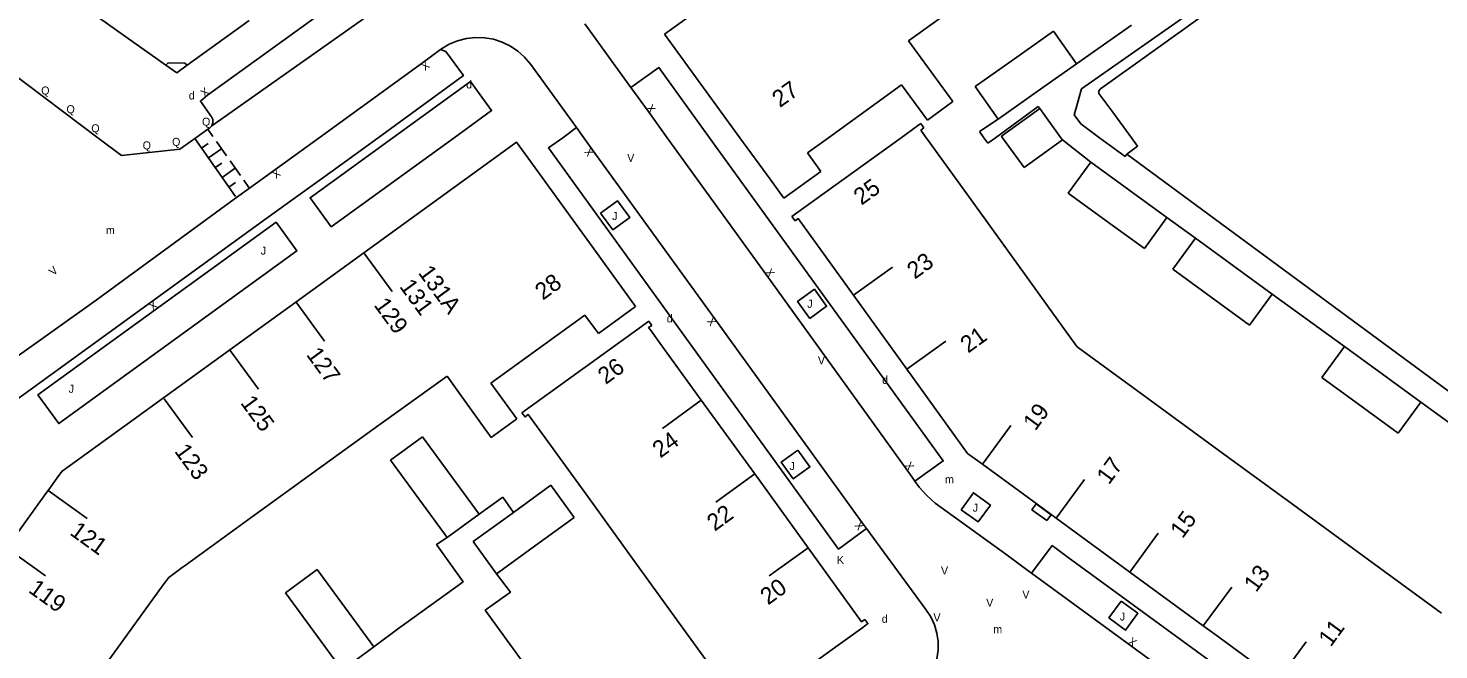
# Model space of a CAD drawing. Extents: x 134999 to 136502, y 457398 to 459002.
# Drawn here: x 135583.3 to 135671.5, y 457768 to 457806.8 of the extents above; entities that cross this region are included whole.
import ezdxf

# ---------------------------------------------------------------- set-up
doc = ezdxf.new("R2010")
doc.units = 0
for name, color, linetype in [('RI_DGTB_15', 7, 'Continuous'), ('RI_DGTB_2', 7, 'Continuous'), ('RI_DGTB_29', 7, 'Continuous'), ('RI_DGTB_30', 7, 'Continuous'), ('RI_DGTB_31', 7, 'Continuous'), ('RI_DGTB_35', 7, 'Continuous'), ('RI_DGTB_36', 7, 'Continuous'), ('RI_DGTB_4', 7, 'Continuous'), ('RI_DGTB_43', 7, 'Continuous'), ('RI_DGTB_53', 7, 'Continuous'), ('RI_DGTB_54', 7, 'Continuous'), ('RI_DGTB_6', 7, 'Continuous')]:
    doc.layers.add(name, color=color, linetype=linetype)

msp = doc.modelspace()

# ---------------------------------------------------------------- linework, layer by layer
at = {"layer": 'RI_DGTB_15'}
for p, q in [((135634.887, 457790.143), (135637.321, 457791.898)), ((135600.045, 457789.705), (135601.818, 457787.285)), ((135595.931, 457786.692), (135597.704, 457784.272)), ((135638.222, 457785.52), (135640.656, 457787.275)), ((135591.803, 457783.67), (135593.576, 457781.25)), ((135625.365, 457783.587), (135622.94, 457781.821)), ((135642.949, 457779.576), (135644.722, 457781.997)), ((135628.712, 457778.972), (135626.287, 457777.206)), ((135647.548, 457776.207), (135649.321, 457778.628)), ((135584.548, 457777.936), (135586.984, 457776.185)), ((135652.146, 457772.839), (135653.919, 457775.26)), ((135581.958, 457774.342), (135584.394, 457772.591)), ((135632.048, 457774.359), (135629.623, 457772.593)), ((135656.745, 457769.471), (135658.518, 457771.892)), ((135661.405, 457766.056), (135663.178, 457768.477))]:
    msp.add_line(p, q, dxfattribs=at)
for points in [[(135604.274, 457792.801), (135604.277, 457792.797)], [(135604.277, 457792.797), (135606.047, 457790.381)]]:
    msp.add_lwpolyline(points, dxfattribs=at)
at = {"layer": 'RI_DGTB_2'}
for p, q in [((135638.32, 457806.06), (135641.093, 457802.265)), ((135638.32, 457806.06), (135641.093, 457802.265)), ((135633.322, 457800), (135637.894, 457803.307)), ((135633.322, 457800), (135637.894, 457803.307)), ((135637.894, 457803.307), (135639.504, 457801.104)), ((135637.894, 457803.307), (135639.504, 457801.104)), ((135641.093, 457802.265), (135639.504, 457801.104)), ((135641.093, 457802.265), (135639.504, 457801.104)), ((135637.865, 457800), (135638.894, 457800.742)), ((135637.865, 457800), (135638.894, 457800.742)), ((135638.894, 457800.742), (135639.089, 457800.882)), ((135638.894, 457800.742), (135639.089, 457800.882)), ((135639.089, 457800.882), (135639.288, 457800.607)), ((135639.089, 457800.882), (135639.288, 457800.607)), ((135639.093, 457800.467), (135639.288, 457800.607)), ((135639.093, 457800.467), (135639.288, 457800.607)), ((135631.924, 457795.717), (135637.865, 457800)), ((135632.003, 457799.046), (135633.322, 457800)), ((135639.093, 457800.467), (135639.429, 457800)), ((135639.093, 457800.467), (135639.429, 457800)), ((135639.429, 457800), (135639.505, 457799.895)), ((135651.967, 457798.974), (135672.772, 457783.635)), ((135630.526, 457796.225), (135632.835, 457797.895)), ((135631.232, 457794.801), (135631.033, 457795.077)), ((135621.262, 457789.434), (135619.253, 457792.214)), ((135618.938, 457787.75), (135621.262, 457789.434)), ((135618.938, 457787.75), (135618.104, 457788.902)), ((135621.025, 457787.755), (135622.091, 457788.527)), ((135622.091, 457788.527), (135622.271, 457788.255)), ((135614.163, 457782.788), (135621.025, 457787.755)), ((135622.229, 457787.916), (135622.801, 457787.121)), ((135610.633, 457783.49), (135609.491, 457785.096)), ((135591.738, 457772.03), (135592.087, 457772.498)), ((135592.087, 457772.498), (135592.921, 457773.115))]:
    msp.add_line(p, q, dxfattribs=at)
for points in [[(135669.638, 457816.928), (135652.518, 457804.63), (135650.321, 457803.065), (135650.207, 457802.936), (135650.222, 457802.768), (135650.839, 457801.924), (135651.019, 457801.679), (135652.255, 457800)], [(135669.638, 457816.928), (135652.518, 457804.63), (135650.321, 457803.065), (135650.207, 457802.936), (135650.222, 457802.768), (135650.839, 457801.924), (135651.019, 457801.679), (135652.255, 457800)], [(135623.081, 457806.482), (135628.953, 457810.714), (135632.881, 457813.557)], [(135623.081, 457806.482), (135628.953, 457810.714), (135632.881, 457813.557)], [(135638.32, 457806.06), (135642.127, 457808.808)], [(135638.32, 457806.06), (135642.127, 457808.808)], [(135627.788, 457800), (135623.081, 457806.482)], [(135627.788, 457800), (135623.081, 457806.482)], [(135604.277, 457792.797), (135611.549, 457798.065), (135613.827, 457799.712), (135614.551, 457798.711), (135619.253, 457792.214)], [(135629.668, 457797.411), (135627.788, 457800)], [(135639.505, 457799.895), (135642.507, 457795.731)], [(135652.255, 457800), (135652.643, 457799.473), (135651.967, 457798.974)], [(135632.003, 457799.046), (135632.835, 457797.895)], [(135629.668, 457797.411), (135630.526, 457796.225)], [(135631.033, 457795.077), (135631.784, 457795.616)], [(135631.784, 457795.616), (135631.924, 457795.717)], [(135642.507, 457795.731), (135645.84, 457791.107)], [(135631.232, 457794.801), (135631.423, 457794.946), (135634.887, 457790.143)], [(135600.033, 457789.722), (135604.277, 457792.797)], [(135645.84, 457791.107), (135647.003, 457789.494), (135648.849, 457786.94)], [(135634.887, 457790.143), (135638.222, 457785.52)], [(135595.903, 457786.73), (135600.033, 457789.722)], [(135612.224, 457784.643), (135618.104, 457788.902)], [(135622.229, 457787.916), (135622.079, 457788.128), (135622.271, 457788.255)], [(135591.76, 457783.728), (135595.903, 457786.73)], [(135622.801, 457787.121), (135625.365, 457783.587)], [(135648.849, 457786.94), (135648.948, 457786.868)], [(135648.948, 457786.868), (135653.12, 457783.813)], [(135609.491, 457785.096), (135605.518, 457782.238)], [(135638.222, 457785.52), (135642.016, 457780.259), (135642.949, 457779.576)], [(135653.12, 457783.813), (135657.718, 457780.447)], [(135584.548, 457777.936), (135585.227, 457778.875), (135585.42, 457779.147), (135585.949, 457779.528), (135589.877, 457782.364), (135591.76, 457783.728)], [(135625.365, 457783.587), (135628.646, 457779.064), (135628.712, 457778.972)], [(135601.388, 457779.247), (135605.21, 457782.016)], [(135605.518, 457782.238), (135605.21, 457782.016)], [(135617.884, 457778.102), (135614.614, 457782.604), (135614.555, 457782.685), (135614.357, 457782.54), (135614.163, 457782.788)], [(135657.718, 457780.447), (135662.318, 457777.079)], [(135642.949, 457779.576), (135646.358, 457777.078), (135647.548, 457776.207)], [(135597.244, 457776.246), (135601.388, 457779.247)], [(135628.712, 457778.972), (135632.048, 457774.359)], [(135582.345, 457774.879), (135584.417, 457777.755), (135584.548, 457777.936)], [(135621.223, 457773.482), (135618.327, 457777.493), (135617.884, 457778.102)], [(135662.318, 457777.079), (135666.979, 457773.667)], [(135593.114, 457773.255), (135597.244, 457776.246)], [(135647.548, 457776.207), (135652.146, 457772.839)], [(135632.048, 457774.359), (135635.393, 457769.731), (135635.602, 457769.876)], [(135592.921, 457773.115), (135593.114, 457773.255)], [(135624.56, 457768.861), (135621.223, 457773.482)], [(135666.979, 457773.667), (135671.638, 457770.256)], [(135652.146, 457772.839), (135656.745, 457769.471)], [(135589.476, 457768.898), (135591.738, 457772.03)], [(135628.16, 457764.093), (135633.924, 457768.27), (135635.458, 457769.376), (135635.79, 457769.616), (135635.602, 457769.876)], [(135586.49, 457764.763), (135589.476, 457768.898)], [(135627.854, 457764.3), (135624.56, 457768.861)], [(135656.745, 457769.471), (135657.466, 457768.943)], [(135657.466, 457768.943), (135661.405, 457766.056)]]:
    msp.add_lwpolyline(points, dxfattribs=at)
at = {"layer": 'RI_DGTB_31'}
for p, q in [((135594.53, 457800.53), (135594.851, 457800.074)), ((135594.53, 457800.53), (135594.851, 457800.074)), ((135593.715, 457799.95), (135596.262, 457796.333)), ((135595.065, 457799.77), (135595.708, 457798.857)), ((135594.141, 457799.346), (135594.549, 457799.634)), ((135594.569, 457798.738), (135595.387, 457799.313)), ((135594.997, 457798.129), (135595.406, 457798.417)), ((135595.426, 457797.521), (135596.243, 457798.097)), ((135595.922, 457798.553), (135596.565, 457797.64)), ((135595.854, 457796.913), (135596.263, 457797.2)), ((135596.779, 457797.336), (135597.102, 457796.877))]:
    msp.add_line(p, q, dxfattribs=at)
at = {"layer": 'RI_DGTB_4'}
msp.add_line((135593.236, 457804.53), (135597.107, 457807.336), dxfattribs=at)
msp.add_line((135593.236, 457804.53), (135597.107, 457807.336), dxfattribs=at)
for points in [[(135591.915, 457804.541), (135580.588, 457812.561)], [(135591.915, 457804.541), (135580.588, 457812.561)], [(135593.236, 457804.53), (135593.095, 457804.671), (135592.047, 457804.69), (135591.915, 457804.541)], [(135593.236, 457804.53), (135593.095, 457804.671), (135592.047, 457804.69), (135591.915, 457804.541)], [(135591.915, 457804.541), (135592.593, 457804.061), (135593.236, 457804.53)], [(135591.915, 457804.541), (135592.593, 457804.061), (135593.236, 457804.53)]]:
    msp.add_lwpolyline(points, dxfattribs=at)
at = {"layer": 'RI_DGTB_53'}
for p, q in [((135648.825, 457804.624), (135652.262, 457807.037)), ((135648.825, 457804.624), (135652.262, 457807.037)), ((135582.129, 457804.154), (135587.665, 457800)), ((135582.129, 457804.154), (135587.665, 457800)), ((135646.432, 457801.961), (135646.535, 457801.818)), ((135646.432, 457801.961), (135646.535, 457801.818)), ((135642.759, 457800.379), (135643.917, 457801.169)), ((135642.759, 457800.379), (135643.917, 457801.169)), ((135650.264, 457800), (135649.088, 457800.857)), ((135650.264, 457800), (135649.088, 457800.857)), ((135593.786, 457800), (135593.43, 457799.75)), ((135643.035, 457800), (135642.759, 457800.379)), ((135643.035, 457800), (135642.759, 457800.379)), ((135647.94, 457799.872), (135649.709, 457798.476)), ((135651.865, 457798.834), (135650.264, 457800)), ((135651.967, 457798.974), (135651.865, 457798.834)), ((135654.474, 457795.006), (135656.266, 457793.712)), ((135661.045, 457790.224), (135665.56, 457786.946)), ((135670.332, 457783.466), (135674.828, 457780.189)), ((135638.172, 457779.301), (135638.59, 457778.7)), ((135611.488, 457776.461), (135612.966, 457777.528)), ((135647.306, 457774.488), (135646.017, 457772.762)), ((135648.294, 457773.749), (135647.306, 457774.488)), ((135606.383, 457769.265), (135609.89, 457771.798)), ((135604.917, 457768.17), (135606.383, 457769.265))]:
    msp.add_line(p, q, dxfattribs=at)
for points in [[(135661.633, 457811.839), (135649.143, 457803.05), (135648.78, 457801.795), (135648.674, 457801.43)], [(135661.633, 457811.839), (135649.143, 457803.05), (135648.78, 457801.795), (135648.674, 457801.43)], [(135594.781, 457800.742), (135594.855, 457800.928), (135594.851, 457801.128), (135594.77, 457801.31), (135594.07, 457802.29), (135594.52, 457802.66), (135605.955, 457810.928)], [(135594.781, 457800.742), (135594.855, 457800.928), (135594.851, 457801.128), (135594.77, 457801.31), (135594.07, 457802.29), (135594.52, 457802.66), (135605.955, 457810.928)], [(135620.967, 457803.133), (135618.084, 457807.126)], [(135620.967, 457803.133), (135618.084, 457807.126)], [(135614.71, 457804.584), (135614.333, 457805.036), (135613.91, 457805.415), (135613.439, 457805.732), (135612.928, 457805.98), (135612.387, 457806.153), (135611.827, 457806.249), (135611.259, 457806.265), (135610.695, 457806.201), (135610.145, 457806.059), (135609.621, 457805.841), (135609.132, 457805.552), (135609.076, 457805.513)], [(135614.71, 457804.584), (135614.333, 457805.036), (135613.91, 457805.415), (135613.439, 457805.732), (135612.928, 457805.98), (135612.387, 457806.153), (135611.827, 457806.249), (135611.259, 457806.265), (135610.695, 457806.201), (135610.145, 457806.059), (135609.621, 457805.841), (135609.132, 457805.552), (135609.076, 457805.513)], [(135609.076, 457805.513), (135607.956, 457804.689), (135601.492, 457800)], [(135609.076, 457805.513), (135607.956, 457804.689), (135601.492, 457800)], [(135609.076, 457805.513), (135609.404, 457805.386), (135610.501, 457803.882), (135605.177, 457800)], [(135609.076, 457805.513), (135609.404, 457805.386), (135610.501, 457803.882), (135605.177, 457800)], [(135617.583, 457800.63), (135614.71, 457804.584)], [(135617.583, 457800.63), (135614.71, 457804.584)], [(135625.891, 457800), (135622.723, 457804.384), (135620.967, 457803.133)], [(135625.891, 457800), (135622.723, 457804.384), (135620.967, 457803.133)], [(135609.935, 457800), (135612.267, 457801.691), (135610.946, 457803.513), (135606.101, 457800)], [(135609.935, 457800), (135612.267, 457801.691), (135610.946, 457803.513), (135606.101, 457800)], [(135623.245, 457800), (135622.05, 457801.653), (135620.967, 457803.133)], [(135623.245, 457800), (135622.05, 457801.653), (135620.967, 457803.133)], [(135646.432, 457801.961), (135643.762, 457800)], [(135646.432, 457801.961), (135643.762, 457800)], [(135648.674, 457801.43), (135649.088, 457800.857)], [(135648.674, 457801.43), (135649.088, 457800.857)], [(135593.786, 457800), (135594.533, 457800.525)], [(135593.786, 457800), (135594.533, 457800.525)], [(135594.533, 457800.525), (135594.64, 457800.6), (135594.781, 457800.742)], [(135594.533, 457800.525), (135594.64, 457800.6), (135594.781, 457800.742)], [(135616.711, 457800), (135617.583, 457800.63)], [(135616.711, 457800), (135617.583, 457800.63)], [(135618.029, 457800), (135617.583, 457800.63)], [(135618.029, 457800), (135617.583, 457800.63)], [(135601.492, 457800), (135598.646, 457797.935), (135597.127, 457796.842)], [(135605.177, 457800), (135602.303, 457797.904), (135598.165, 457794.927)], [(135606.101, 457800), (135600.923, 457796.245), (135602.244, 457794.423)], [(135602.244, 457794.423), (135609.935, 457800)], [(135635.699, 457775.554), (135633.948, 457774.278), (135615.826, 457799.361), (135616.711, 457800)], [(135635.447, 457775.891), (135626.214, 457788.664), (135618.549, 457799.264), (135618.029, 457800)], [(135638.172, 457779.301), (135629.473, 457791.383), (135623.245, 457800)], [(135638.722, 457778.516), (135640.496, 457779.786), (135625.891, 457800)], [(135643.035, 457800), (135643.288, 457799.652)], [(135643.035, 457800), (135643.288, 457799.652)], [(135643.762, 457800), (135643.288, 457799.652)], [(135643.762, 457800), (135643.288, 457799.652)], [(135582.464, 457786.21), (135587.549, 457789.845), (135596.171, 457796.155)], [(135597.127, 457796.842), (135596.171, 457796.155)], [(135619.079, 457795.286), (135619.851, 457794.234), (135620.904, 457795.006), (135620.132, 457796.058), (135619.079, 457795.286)], [(135598.165, 457794.927), (135590.946, 457789.69), (135582.129, 457783.289), (135581.638, 457782.956), (135580.819, 457781.816), (135576.058, 457775.231), (135560.492, 457753.6), (135553.072, 457743.323), (135539.009, 457723.82), (135531.422, 457713.267), (135529.672, 457714.522)], [(135598.796, 457794.714), (135583.913, 457783.914), (135585.214, 457782.12), (135600.097, 457792.92), (135598.796, 457794.714)], [(135632.153, 457788.699), (135631.389, 457789.758), (135632.443, 457790.519), (135633.207, 457789.461), (135632.153, 457788.699)], [(135631.404, 457780.468), (135632.164, 457779.417), (135631.114, 457778.658), (135630.354, 457779.709), (135631.404, 457780.468)], [(135638.59, 457778.7), (135638.722, 457778.516)], [(135638.722, 457778.516), (135638.993, 457778.137), (135639.458, 457777.625), (135639.997, 457777.155)], [(135641.61, 457776.734), (135642.671, 457775.968), (135643.437, 457777.03), (135642.375, 457777.795), (135641.61, 457776.734)], [(135613.643, 457776.571), (135612.966, 457777.528)], [(135639.997, 457777.155), (135644.397, 457773.955), (135645.945, 457772.815), (135646.017, 457772.762)], [(135646.967, 457776.057), (135646.03, 457776.734), (135646.294, 457777.099), (135647.23, 457776.422), (135646.967, 457776.057)], [(135635.447, 457775.891), (135635.699, 457775.554)], [(135609.89, 457771.798), (135610.48, 457772.234), (135608.832, 457774.564), (135609.481, 457775.004)], [(135635.699, 457775.554), (135639.404, 457770.488)], [(135648.294, 457773.749), (135651.606, 457771.339), (135668.581, 457758.921), (135681.302, 457749.617)], [(135616.254, 457764.377), (135615.881, 457764.903), (135611.867, 457770.445), (135613.446, 457771.574), (135612.574, 457772.73)], [(135646.017, 457772.762), (135652.194, 457768.245), (135659.106, 457763.172)], [(135651.611, 457771.023), (135650.844, 457769.978), (135651.886, 457769.212), (135652.654, 457770.258), (135651.611, 457771.023)], [(135639.404, 457770.488), (135639.71, 457770.028), (135639.939, 457769.54), (135640.094, 457769.024), (135640.17, 457768.49), (135640.167, 457767.951), (135640.084, 457767.418), (135639.924, 457766.903), (135639.689, 457766.418), (135639.457, 457766.067)]]:
    msp.add_lwpolyline(points, dxfattribs=at)
at = {"layer": 'RI_DGTB_54'}
msp.add_line((135607.043, 457809.438), (135594.781, 457800.742), dxfattribs=at)
msp.add_line((135607.043, 457809.438), (135594.781, 457800.742), dxfattribs=at)
msp.add_lwpolyline([(135593.43, 457799.75), (135592.776, 457799.29), (135589.136, 457798.896), (135587.665, 457800)], dxfattribs=at)
at = {"layer": 'RI_DGTB_6'}
for p, q in [((135649.709, 457798.476), (135648.296, 457796.537)), ((135653.06, 457793.066), (135654.474, 457795.006)), ((135656.266, 457793.712), (135654.851, 457791.773)), ((135659.63, 457788.285), (135661.045, 457790.224)), ((135665.56, 457786.946), (135664.147, 457785.007)), ((135613.838, 457782.415), (135612.224, 457784.643)), ((135610.633, 457783.49), (135612.246, 457781.262)), ((135668.918, 457781.527), (135670.332, 457783.466))]:
    msp.add_line(p, q, dxfattribs=at)
for points in [[(135644.938, 457804.933), (135647.392, 457806.66)], [(135644.938, 457804.933), (135647.392, 457806.66)], [(135647.392, 457806.66), (135648.825, 457804.624)], [(135647.392, 457806.66), (135648.825, 457804.624)], [(135642.483, 457803.205), (135644.938, 457804.933)], [(135642.483, 457803.205), (135644.938, 457804.933)], [(135648.825, 457804.624), (135646.371, 457802.896)], [(135648.825, 457804.624), (135646.371, 457802.896)], [(135643.917, 457801.169), (135642.483, 457803.205)], [(135643.917, 457801.169), (135642.483, 457803.205)], [(135646.371, 457802.896), (135643.917, 457801.169)], [(135646.371, 457802.896), (135643.917, 457801.169)], [(135644.205, 457800), (135644.142, 457800.088), (135646.454, 457801.76), (135646.535, 457801.818)], [(135644.205, 457800), (135644.142, 457800.088), (135646.454, 457801.76), (135646.535, 457801.818)], [(135646.535, 457801.818), (135647.848, 457800)], [(135646.535, 457801.818), (135647.848, 457800)], [(135645.542, 457798.138), (135644.205, 457800)], [(135645.542, 457798.138), (135647.94, 457799.872)], [(135647.848, 457800), (135647.94, 457799.872)], [(135652.091, 457796.741), (135649.709, 457798.476)], [(135650.678, 457794.802), (135648.296, 457796.537)], [(135654.474, 457795.006), (135652.091, 457796.741)], [(135653.06, 457793.066), (135650.678, 457794.802)], [(135658.656, 457791.968), (135656.266, 457793.712)], [(135657.24, 457790.029), (135654.851, 457791.773)], [(135661.045, 457790.224), (135658.656, 457791.968)], [(135659.63, 457788.285), (135657.24, 457790.029)], [(135667.947, 457785.206), (135665.56, 457786.946)], [(135666.532, 457783.267), (135664.147, 457785.007)], [(135670.332, 457783.466), (135667.947, 457785.206)], [(135668.918, 457781.527), (135666.532, 457783.267)], [(135612.246, 457781.262), (135613.838, 457782.415)], [(135605.95, 457779.843), (135607.957, 457781.299)], [(135607.957, 457781.299), (135609.719, 457778.885)], [(135605.95, 457779.843), (135607.716, 457777.424)], [(135609.719, 457778.885), (135611.488, 457776.461)], [(135613.643, 457776.571), (135615.975, 457778.262)], [(135615.975, 457778.262), (135617.432, 457776.252)], [(135607.716, 457777.424), (135609.481, 457775.004)], [(135609.481, 457775.004), (135611.488, 457776.461)], [(135611.117, 457774.74), (135613.546, 457776.501)], [(135613.546, 457776.501), (135613.643, 457776.571)], [(135617.432, 457776.252), (135615.003, 457774.491)], [(135612.574, 457772.73), (135611.117, 457774.74)], [(135615.003, 457774.491), (135612.574, 457772.73)], [(135601.366, 457772.994), (135599.378, 457771.53)], [(135601.366, 457772.994), (135603.145, 457770.577)], [(135601.149, 457769.114), (135599.378, 457771.53)], [(135603.145, 457770.577), (135604.917, 457768.17)], [(135602.919, 457766.699), (135601.149, 457769.114)], [(135604.917, 457768.17), (135602.919, 457766.699)]]:
    msp.add_lwpolyline(points, dxfattribs=at)

# ---------------------------------------------------------------- texts
at = {"layer": 'RI_DGTB_29'}
for p in [(135610.677, 457803.081), (135610.677, 457803.081), (135593.345, 457802.39), (135593.345, 457802.39), (135623.212, 457788.447), (135636.675, 457784.604), (135636.648, 457769.665)]:
    msp.add_text('d', height=0.5, dxfattribs=at).set_placement(p)
at = {"layer": 'RI_DGTB_30'}
for s, rotation, p in [('X', 216.31846, (135608.157, 457804.837)), ('X', 216.31846, (135608.157, 457804.837)), ('X', 37.64282, (135594.322, 457802.507)), ('X', 37.64282, (135594.322, 457802.507)), ('X', 305.85881, (135621.904, 457801.856)), ('X', 305.85881, (135621.904, 457801.856)), ('X', 125.87199, (135618.695, 457799.061)), ('X', 215.95893, (135598.848, 457798.082)), ('V', 43.02488, (135584.883, 457791.342)), ('X', 305.7541, (135629.327, 457791.586)), ('X', 216.00152, (135591.148, 457789.837)), ('X', 125.876, (135626.361, 457788.461)), ('X', 305.30521, (135638.046, 457779.502)), ('X', 127.23724, (135635.595, 457775.703)), ('X', 323.81917, (135651.992, 457768.393))]:
    msp.add_text(s, height=0.5, rotation=rotation, dxfattribs=at).set_placement(p)
for s, p in [('V', (135620.742, 457798.489)), ('V', (135632.657, 457785.827)), ('K', (135633.846, 457773.344)), ('V', (135640.352, 457772.689)), ('V', (135645.435, 457771.177)), ('V', (135643.178, 457770.673)), ('V', (135639.879, 457769.746))]:
    msp.add_text(s, height=0.5, dxfattribs=at).set_placement(p)
at = {"layer": 'RI_DGTB_31'}
for p in [(135584.12, 457802.7), (135584.12, 457802.7), (135585.7, 457801.53), (135585.7, 457801.53), (135587.25, 457800.34), (135587.25, 457800.34), (135594.17, 457800.75), (135594.17, 457800.75), (135590.46, 457799.27), (135592.3, 457799.49)]:
    msp.add_text('Q', height=0.5, rotation=359.99963, dxfattribs=at).set_placement(p)
for p in [(135619.803, 457794.852), (135597.84, 457792.687), (135631.996, 457789.365), (135585.833, 457784.049), (135630.88, 457779.219), (135642.329, 457776.614), (135651.529, 457769.807)]:
    msp.add_text('J', height=0.5, dxfattribs=at).set_placement(p)
at = {"layer": 'RI_DGTB_35'}
for s, rotation, p in [('27', 35.7548, (135630.283, 457801.848)), ('27', 35.7548, (135630.283, 457801.848)), ('131A', 306.2127, (135607.64, 457791.548)), ('28', 36.0643, (135615.469, 457789.803)), ('20', 36.0643, (135629.545, 457770.738))]:
    msp.add_text(s, height=1.054, rotation=rotation, dxfattribs=at).set_placement(p)
at = {"layer": 'RI_DGTB_36'}
for s, rotation, p in [('25', 35.7998, (135635.378, 457795.74)), ('23', 35.7998, (135638.713, 457791.117)), ('131', 306.2127, (135606.47, 457790.691)), ('129', 306.2074, (135604.875, 457789.523)), ('21', 35.7998, (135642.047, 457786.493)), ('127', 306.2127, (135600.646, 457786.427)), ('26', 36.0643, (135619.397, 457784.531)), ('125', 306.2127, (135596.532, 457783.414)), ('19', 53.7928, (135646.247, 457781.619)), ('24', 36.0643, (135622.808, 457779.926)), ('123', 306.2127, (135592.404, 457780.392)), ('17', 53.7928, (135650.847, 457778.252)), ('22', 36.0643, (135626.211, 457775.353)), ('121', 324.2896, (135585.845, 457775.214)), ('15', 53.7928, (135655.446, 457774.885)), ('13', 53.7928, (135660.045, 457771.518)), ('119', 324.2896, (135583.26, 457771.618)), ('11', 53.7928, (135664.706, 457768.106))]:
    msp.add_text(s, height=1.054, rotation=rotation, dxfattribs=at).set_placement(p)
at = {"layer": 'RI_DGTB_43'}
msp.add_text('m', height=0.5, rotation=359.99963, dxfattribs=at).set_placement((135588.16, 457793.97))
for p in [(135640.604, 457778.384), (135643.618, 457769.009)]:
    msp.add_text('m', height=0.5, dxfattribs=at).set_placement(p)

doc.saveas('drawing.dxf')
